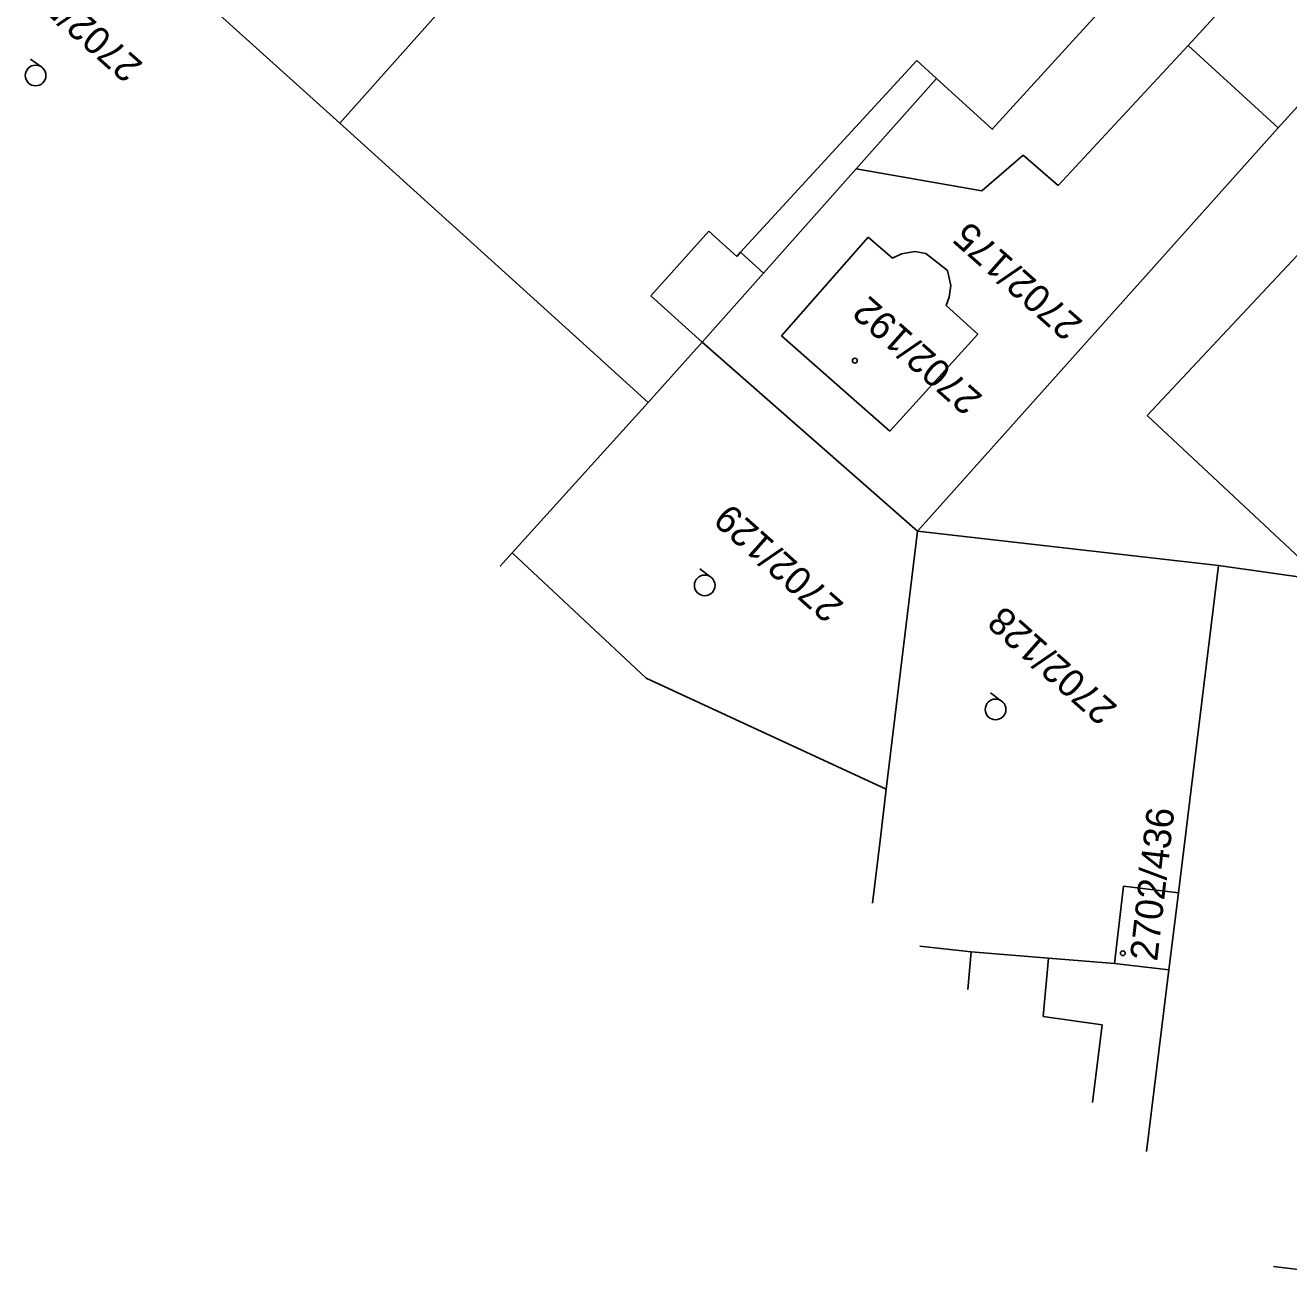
# Model space of a CAD drawing. Extents: x -496688 to -495455, y -1089309 to -1088026.
# Drawn here: x -496413.9 to -496322.2, y -1088514.8 to -1088424.3 of the extents above; entities that cross this region are included whole.
import ezdxf

# ---------------------------------------------------------------- set-up
doc = ezdxf.new("R2010")
doc.units = 0
for name, color, linetype in [('Vrstva 23', 7, 'Continuous'), ('Vrstva 52', 7, 'Continuous'), ('Vrstva 55', 7, 'Continuous'), ('Vrstva 56', 7, 'Continuous'), ('Vrstva 57', 7, 'Continuous'), ('Vrstva 58', 7, 'Continuous'), ('Vrstva 59', 7, 'Continuous')]:
    doc.layers.add(name, color=color, linetype=linetype)

msp = doc.modelspace()

# ---------------------------------------------------------------- linework, layer by layer
at = {"layer": 'Vrstva 23'}
for p, q in [((-496320.41, -1088415.8), (-496329.51, -1088425.77)), ((-496322.98, -1088431.74), (-496311.39, -1088418.91)), ((-496382.38, -1088421.63), (-496391.09, -1088431.4)), ((-496329.51, -1088425.77), (-496322.98, -1088431.74)), ((-496349.22, -1088426.85), (-496347.79, -1088428.16)), ((-496353.62, -1088434.72), (-496347.79, -1088428.16)), ((-496391.09, -1088431.4), (-496372.42, -1088448.31)), ((-496332.48, -1088452.62), (-496313.58, -1088432.42)), ((-496360.33, -1088442.29), (-496353.62, -1088434.72)), ((-496362.27, -1088441.08), (-496364.31, -1088439.25)), ((-496359.04, -1088446.84), (-496352.73, -1088439.67)), ((-496352.73, -1088439.67), (-496350.98, -1088441.21)), ((-496362, -1088440.78), (-496362.27, -1088441.08)), ((-496350.32, -1088440.88), (-496349.36, -1088440.72)), ((-496349.36, -1088440.72), (-496348.56, -1088440.87)), ((-496350.98, -1088441.21), (-496350.32, -1088440.88)), ((-496348.56, -1088440.87), (-496346.99, -1088442.1)), ((-496364.78, -1088447.29), (-496360.33, -1088442.29)), ((-496346.99, -1088442.1), (-496346.74, -1088443.18)), ((-496346.74, -1088443.18), (-496346.85, -1088444.04)), ((-496368.51, -1088443.94), (-496364.78, -1088447.29)), ((-496346.85, -1088444.04), (-496347.09, -1088444.64)), ((-496347.09, -1088444.64), (-496344.79, -1088446.72)), ((-496351.17, -1088453.77), (-496359.04, -1088446.84)), ((-496344.79, -1088446.72), (-496351.17, -1088453.77)), ((-496364.78, -1088447.29), (-496368.72, -1088451.67)), ((-496372.42, -1088448.31), (-496368.72, -1088451.67)), ((-496321.03, -1088463.34), (-496332.48, -1088452.62)), ((-496334.86, -1088492.38), (-496334.22, -1088486.77)), ((-496334.22, -1088486.77), (-496330.22, -1088487.27)), ((-496330.91, -1088492.86), (-496330.22, -1088487.27)), ((-496330.91, -1088492.86), (-496334.86, -1088492.38))]:
    msp.add_line(p, q, dxfattribs=at)
msp.add_lwpolyline([(-496347.79, -1088428.16), (-496343.74, -1088431.85), (-496329.03, -1088415.71), (-496329.94, -1088414.89)], dxfattribs=at)
at = {"layer": 'Vrstva 52'}
for p, q in [((-496362, -1088440.78), (-496349.22, -1088426.85)), ((-496364.31, -1088439.25), (-496368.51, -1088443.94)), ((-496362, -1088440.78), (-496360.33, -1088442.29))]:
    msp.add_line(p, q, dxfattribs=at)
at = {"layer": 'Vrstva 55'}
for p, q in [((-496412.88, -1088411.76), (-496391.09, -1088431.4)), ((-496338.95, -1088435.92), (-496329.51, -1088425.77)), ((-496349.17, -1088461.01), (-496322.98, -1088431.74)), ((-496344.49, -1088436.33), (-496341.48, -1088433.73)), ((-496341.48, -1088433.73), (-496338.95, -1088435.92)), ((-496353.62, -1088434.72), (-496344.49, -1088436.33)), ((-496349.17, -1088461.01), (-496364.78, -1088447.29)), ((-496368.72, -1088451.67), (-496378.57, -1088462.59)), ((-496349.17, -1088461.01), (-496351.43, -1088479.75)), ((-496327.31, -1088463.52), (-496349.17, -1088461.01)), ((-496379.442, -1088463.559), (-496378.57, -1088462.59)), ((-496378.57, -1088462.59), (-496368.85, -1088471.68)), ((-496330.22, -1088487.27), (-496327.31, -1088463.52)), ((-496327.31, -1088463.52), (-496320.32, -1088464.49)), ((-496368.85, -1088471.68), (-496351.43, -1088479.75)), ((-496351.43, -1088479.75), (-496351.88, -1088483.47)), ((-496351.88, -1088483.47), (-496352.431, -1088488.018)), ((-496345.27, -1088491.55), (-496348.98, -1088491.144)), ((-496339.65, -1088492), (-496345.27, -1088491.55)), ((-496340.03, -1088496.23), (-496339.65, -1088492)), ((-496334.86, -1088492.38), (-496339.65, -1088492)), ((-496332.528, -1088506.042), (-496330.91, -1088492.86)), ((-496336.463, -1088502.478), (-496335.76, -1088496.85)), ((-496320.12, -1088514.76), (-496323.33, -1088514.371))]:
    msp.add_line(p, q, dxfattribs=at)
at = {"layer": 'Vrstva 56'}
for p, q in [((-496345.27, -1088491.55), (-496345.512, -1088494.284)), ((-496335.76, -1088496.85), (-496340.03, -1088496.23))]:
    msp.add_line(p, q, dxfattribs=at)
at = {"layer": 'Vrstva 58'}
for p, q in [((-496412.725, -1088427.343), (-496413.531, -1088426.752)), ((-496364.16, -1088464.349), (-496364.966, -1088463.758)), ((-496343.052, -1088473.349), (-496343.858, -1088472.758))]:
    msp.add_line(p, q, dxfattribs=at)
for centre in [(-496413.168, -1088427.948), (-496364.603, -1088464.954), (-496343.495, -1088473.954)]:
    msp.add_circle(centre, 0.75, dxfattribs=at)
at = {"layer": 'Vrstva 59'}
for centre in [(-496353.708, -1088448.643), (-496334.255, -1088491.647)]:
    msp.add_circle(centre, 0.175, dxfattribs=at)

# ---------------------------------------------------------------- texts
at = {"layer": 'Vrstva 57'}
for s, rotation, p in [('2702/58', 138.46319, (-496405.29, -1088427.112)), ('2702/175', 138.46319, (-496337.073, -1088445.839)), ('2702/192', 138.46319, (-496344.35, -1088451.247)), ('2702/129', 138.46319, (-496354.416, -1088466.307)), ('2702/128', 138.46319, (-496334.562, -1088473.746)), ('2702/436', 83.49172, (-496331.766, -1088492.276))]:
    msp.add_text(s, height=2, rotation=rotation, dxfattribs=at).set_placement(p)

doc.saveas('drawing.dxf')
